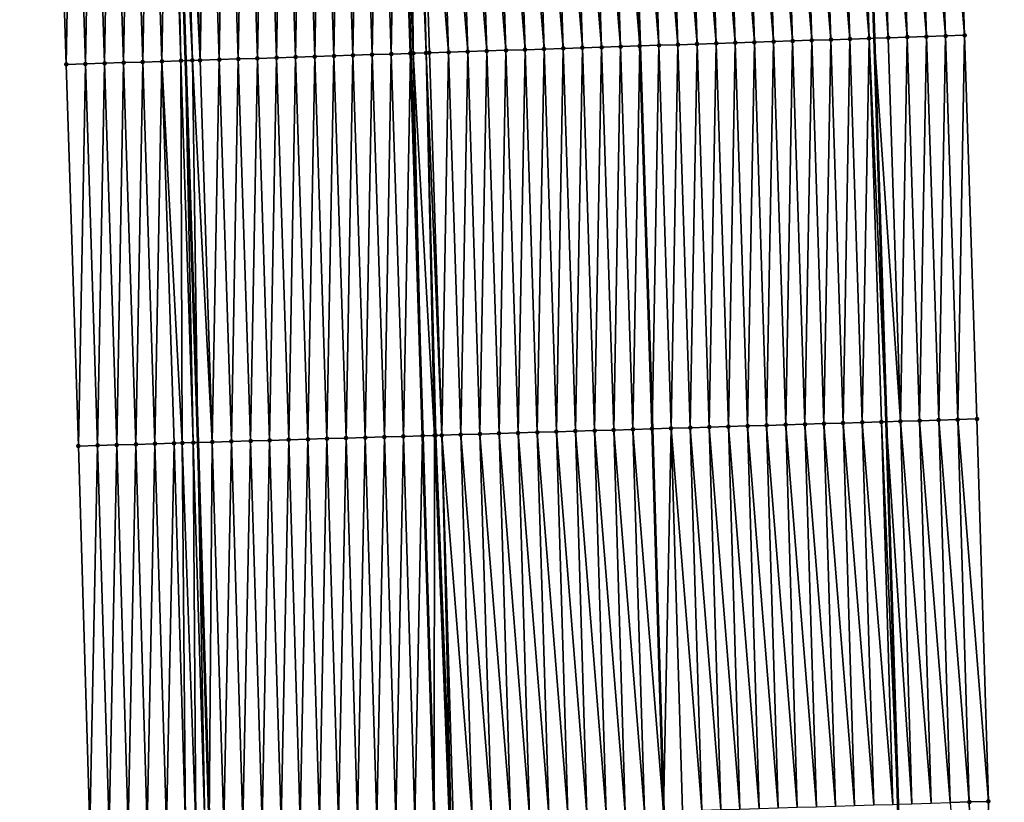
# Model space of a CAD drawing. Header units: feet. Extents: x 2010743 to 2022806, y 818705 to 837694.
# Tile 438 of 531: x 2011411 to 2011463, y 834074 to 834115. Entities that reach past the tile are written whole.
import ezdxf

# ---------------------------------------------------------------- set-up
doc = ezdxf.new("R2010")
doc.units = ezdxf.units.FT
doc.header["$MEASUREMENT"] = 0
for name, color, linetype, lineweight in [('EP_Travel Lane', 172, 'Continuous', 53), ('Road Shots', 141, 'Continuous', 100), ('STRIPING', 60, 'Continuous', 53)]:
    doc.layers.add(name, color=color, linetype=linetype, lineweight=lineweight)
doc.layers.add('I-77-MM17-21_NB-Surface-Border', color=7, linetype='Continuous')
doc.layers.add('I-77-MM17-21_NB-Surface-TIN', color=7, linetype='Continuous')

msp = doc.modelspace()

# ---------------------------------------------------------------- linework, layer by layer
at = {"layer": 'EP_Travel Lane'}
for points in [[(2011452.51, 834213.625, 297.7), (2011453.191, 834193.64, 297.354), (2011453.873, 834173.655, 296.973), (2011454.549, 834153.631, 296.638), (2011455.197, 834133.644, 296.315), (2011455.844, 834113.657, 295.989), (2011456.486, 834093.617, 295.711), (2011457.089, 834073.628, 295.412), (2011457.692, 834053.64, 295.101), (2011458.287, 834033.589, 294.824), (2011458.833, 834013.598, 294.578), (2011459.379, 833993.608, 294.314), (2011459.92, 833973.568, 294.074)], [(2011416.511, 834212.392, 298.009), (2011417.193, 834192.407, 297.632), (2011417.874, 834172.422, 297.282), (2011418.549, 834152.459, 296.948), (2011419.196, 834132.472, 296.615), (2011419.844, 834112.486, 296.295), (2011420.482, 834092.53, 295.978), (2011421.083, 834072.542, 295.673), (2011421.684, 834052.553, 295.39), (2011422.274, 834032.6, 295.115), (2011422.82, 834012.609, 294.848), (2011423.366, 833992.618, 294.593), (2011423.903, 833972.656, 294.351)]]:
    msp.add_polyline3d(points, dxfattribs=at)
at = {"layer": 'I-77-MM17-21_NB-Surface-Border', "color": 3, "linetype": 'Continuous', "lineweight": -3}
for points in [[(2011454.25, 834213.686, 297.63), (2011454.932, 834193.7, 297.282), (2011456.613, 834173.75, 296.881), (2011458.289, 834153.754, 296.504), (2011459.936, 834133.8, 296.121), (2011460.583, 834113.813, 295.795), (2011461.224, 834093.762, 295.51), (2011461.826, 834073.773, 295.215), (2011461.427, 834053.754, 294.951), (2011462.02, 834033.693, 294.679), (2011462.568, 834013.703, 294.425), (2011462.115, 833993.684, 294.202), (2011462.656, 833973.638, 293.964)], [(2011418.028, 833972.51, 294.168), (2011417.764, 833992.467, 294.419), (2011416.551, 834012.44, 294.65), (2011415.577, 834032.419, 294.902), (2011415.448, 834052.368, 295.196), (2011414.847, 834072.357, 295.479), (2011414.246, 834092.346, 295.782), (2011413.608, 834112.286, 296.104), (2011412.961, 834132.274, 296.416), (2011412.005, 834152.251, 296.737), (2011411.482, 834172.208, 297.075), (2011411.27, 834192.209, 297.447), (2011411.172, 834212.213, 297.847)]]:
    msp.add_polyline3d(points, dxfattribs=at)
at = {"layer": 'I-77-MM17-21_NB-Surface-TIN', "color": 128, "linetype": 'Continuous', "lineweight": -3}
for points in [[(2011453.587, 834113.582, 296.069), (2011452.94, 834133.569, 296.391), (2011451.94, 834133.537, 296.408)], [(2011454.587, 834113.615, 296.04), (2011453.939, 834133.602, 296.366), (2011452.94, 834133.569, 296.391)], [(2011453.587, 834113.582, 296.069), (2011454.587, 834113.615, 296.04), (2011452.94, 834133.569, 296.391)], [(2011455.586, 834113.648, 296.006), (2011454.938, 834133.635, 296.329), (2011453.939, 834133.602, 296.366)], [(2011454.587, 834113.615, 296.04), (2011455.586, 834113.648, 296.006), (2011453.939, 834133.602, 296.366)], [(2011454.938, 834133.635, 296.329), (2011455.844, 834113.657, 295.989), (2011455.197, 834133.644, 296.315)], [(2011455.586, 834113.648, 296.006), (2011455.844, 834113.657, 295.989), (2011454.938, 834133.635, 296.329)], [(2011456.586, 834113.682, 295.942), (2011455.938, 834133.668, 296.275), (2011455.197, 834133.644, 296.315)], [(2011456.586, 834113.682, 295.942), (2011455.197, 834133.644, 296.315), (2011455.844, 834113.657, 295.989)], [(2011457.585, 834113.715, 295.903), (2011456.937, 834133.701, 296.247), (2011455.938, 834133.668, 296.275)], [(2011456.586, 834113.682, 295.942), (2011457.585, 834113.715, 295.903), (2011455.938, 834133.668, 296.275)], [(2011458.584, 834113.747, 295.867), (2011457.937, 834133.734, 296.205), (2011456.937, 834133.701, 296.247)], [(2011457.585, 834113.715, 295.903), (2011458.584, 834113.747, 295.867), (2011456.937, 834133.701, 296.247)], [(2011459.584, 834113.78, 295.834), (2011458.936, 834133.767, 296.162), (2011457.937, 834133.734, 296.205)], [(2011458.584, 834113.747, 295.867), (2011459.584, 834113.78, 295.834), (2011457.937, 834133.734, 296.205)], [(2011460.583, 834113.813, 295.795), (2011459.936, 834133.8, 296.121), (2011458.936, 834133.767, 296.162)], [(2011459.584, 834113.78, 295.834), (2011460.583, 834113.813, 295.795), (2011458.936, 834133.767, 296.162)], [(2011437.596, 834113.06, 296.362), (2011436.948, 834133.047, 296.664), (2011435.949, 834133.014, 296.68)], [(2011438.595, 834113.092, 296.343), (2011437.948, 834133.08, 296.645), (2011436.948, 834133.047, 296.664)], [(2011437.596, 834113.06, 296.362), (2011438.595, 834113.092, 296.343), (2011436.948, 834133.047, 296.664)], [(2011439.595, 834113.125, 296.324), (2011438.947, 834133.112, 296.626), (2011437.948, 834133.08, 296.645)], [(2011438.595, 834113.092, 296.343), (2011439.595, 834113.125, 296.324), (2011437.948, 834133.08, 296.645)], [(2011440.594, 834113.158, 296.307), (2011439.946, 834133.145, 296.608), (2011438.947, 834133.112, 296.626)], [(2011439.595, 834113.125, 296.324), (2011440.594, 834113.158, 296.307), (2011438.947, 834133.112, 296.626)], [(2011441.594, 834113.19, 296.292), (2011440.946, 834133.178, 296.593), (2011439.946, 834133.145, 296.608)], [(2011440.594, 834113.158, 296.307), (2011441.594, 834113.19, 296.292), (2011439.946, 834133.145, 296.608)], [(2011442.593, 834113.223, 296.278), (2011441.945, 834133.21, 296.58), (2011440.946, 834133.178, 296.593)], [(2011441.594, 834113.19, 296.292), (2011442.593, 834113.223, 296.278), (2011440.946, 834133.178, 296.593)], [(2011443.592, 834113.256, 296.253), (2011442.945, 834133.243, 296.554), (2011441.945, 834133.21, 296.58)], [(2011442.593, 834113.223, 296.278), (2011443.592, 834113.256, 296.253), (2011441.945, 834133.21, 296.58)], [(2011442.945, 834133.243, 296.554), (2011443.596, 834113.256, 296.253), (2011442.95, 834133.243, 296.554)], [(2011443.592, 834113.256, 296.253), (2011443.596, 834113.256, 296.253), (2011442.945, 834133.243, 296.554)], [(2011444.592, 834113.288, 296.239), (2011443.944, 834133.275, 296.542), (2011442.95, 834133.243, 296.554)], [(2011444.592, 834113.288, 296.239), (2011442.95, 834133.243, 296.554), (2011443.596, 834113.256, 296.253)], [(2011445.591, 834113.321, 296.206), (2011444.944, 834133.308, 296.518), (2011443.944, 834133.275, 296.542)], [(2011444.592, 834113.288, 296.239), (2011445.591, 834113.321, 296.206), (2011443.944, 834133.275, 296.542)], [(2011446.591, 834113.354, 296.182), (2011445.943, 834133.341, 296.503), (2011444.944, 834133.308, 296.518)], [(2011445.591, 834113.321, 296.206), (2011446.591, 834113.354, 296.182), (2011444.944, 834133.308, 296.518)], [(2011447.59, 834113.387, 296.163), (2011446.943, 834133.374, 296.484), (2011445.943, 834133.341, 296.503)], [(2011446.591, 834113.354, 296.182), (2011447.59, 834113.387, 296.163), (2011445.943, 834133.341, 296.503)], [(2011448.59, 834113.419, 296.145), (2011447.942, 834133.406, 296.465), (2011446.943, 834133.374, 296.484)], [(2011447.59, 834113.387, 296.163), (2011448.59, 834113.419, 296.145), (2011446.943, 834133.374, 296.484)], [(2011449.589, 834113.452, 296.132), (2011448.942, 834133.439, 296.449), (2011447.942, 834133.406, 296.465)], [(2011448.59, 834113.419, 296.145), (2011449.589, 834113.452, 296.132), (2011447.942, 834133.406, 296.465)], [(2011450.589, 834113.484, 296.118), (2011449.941, 834133.471, 296.438), (2011448.942, 834133.439, 296.449)], [(2011449.589, 834113.452, 296.132), (2011450.589, 834113.484, 296.118), (2011448.942, 834133.439, 296.449)], [(2011451.588, 834113.517, 296.103), (2011450.941, 834133.504, 296.426), (2011449.941, 834133.471, 296.438)], [(2011450.589, 834113.484, 296.118), (2011451.588, 834113.517, 296.103), (2011449.941, 834133.471, 296.438)], [(2011452.588, 834113.55, 296.086), (2011451.94, 834133.537, 296.408), (2011450.941, 834133.504, 296.426)], [(2011451.588, 834113.517, 296.103), (2011452.588, 834113.55, 296.086), (2011450.941, 834133.504, 296.426)], [(2011452.588, 834113.55, 296.086), (2011453.587, 834113.582, 296.069), (2011451.94, 834133.537, 296.408)], [(2011420.605, 834112.51, 296.313), (2011420.956, 834132.529, 296.648), (2011419.957, 834132.497, 296.633)], [(2011420.605, 834112.51, 296.313), (2011421.604, 834112.542, 296.338), (2011420.956, 834132.529, 296.648)], [(2011421.604, 834112.542, 296.338), (2011421.956, 834132.561, 296.661), (2011420.956, 834132.529, 296.648)], [(2011421.604, 834112.542, 296.338), (2011422.604, 834112.574, 296.35), (2011421.956, 834132.561, 296.661)], [(2011422.604, 834112.574, 296.35), (2011422.955, 834132.593, 296.667), (2011421.956, 834132.561, 296.661)], [(2011422.604, 834112.574, 296.35), (2011423.603, 834112.606, 296.36), (2011422.955, 834132.593, 296.667)], [(2011423.603, 834112.606, 296.36), (2011423.955, 834132.626, 296.676), (2011422.955, 834132.593, 296.667)], [(2011423.603, 834112.606, 296.36), (2011424.603, 834112.639, 296.369), (2011423.955, 834132.626, 296.676)], [(2011424.603, 834112.639, 296.369), (2011424.954, 834132.658, 296.685), (2011423.955, 834132.626, 296.676)], [(2011424.603, 834112.639, 296.369), (2011425.602, 834112.671, 296.38), (2011424.954, 834132.658, 296.685)], [(2011425.602, 834112.671, 296.38), (2011425.954, 834132.69, 296.692), (2011424.954, 834132.658, 296.685)], [(2011425.602, 834112.671, 296.38), (2011426.601, 834112.703, 296.389), (2011425.954, 834132.69, 296.692)], [(2011426.601, 834112.703, 296.389), (2011426.953, 834132.722, 296.702), (2011425.954, 834132.69, 296.692)], [(2011426.601, 834112.703, 296.389), (2011427.601, 834112.735, 296.397), (2011426.953, 834132.722, 296.702)], [(2011427.601, 834112.735, 296.397), (2011427.953, 834132.755, 296.712), (2011426.953, 834132.722, 296.702)], [(2011427.601, 834112.735, 296.397), (2011428.6, 834112.767, 296.407), (2011427.953, 834132.755, 296.712)], [(2011428.6, 834112.767, 296.407), (2011428.952, 834132.787, 296.726), (2011427.953, 834132.755, 296.712)], [(2011428.6, 834112.767, 296.407), (2011429.6, 834112.8, 296.418), (2011428.952, 834132.787, 296.726)], [(2011429.6, 834112.8, 296.418), (2011429.952, 834132.819, 296.743), (2011428.952, 834132.787, 296.726)], [(2011429.6, 834112.8, 296.418), (2011430.599, 834112.832, 296.435), (2011429.952, 834132.819, 296.743)], [(2011430.599, 834112.832, 296.435), (2011430.951, 834132.851, 296.754), (2011429.952, 834132.819, 296.743)], [(2011430.599, 834112.832, 296.435), (2011431.599, 834112.864, 296.45), (2011430.951, 834132.851, 296.754)], [(2011431.747, 834112.869, 296.451), (2011431.616, 834132.873, 296.757), (2011430.951, 834132.851, 296.754)], [(2011431.747, 834112.869, 296.451), (2011430.951, 834132.851, 296.754), (2011431.599, 834112.864, 296.45)], [(2011432.421, 834112.891, 296.448), (2011431.679, 834132.875, 296.757), (2011431.616, 834132.873, 296.757)], [(2011431.747, 834112.869, 296.451), (2011432.421, 834112.891, 296.448), (2011431.616, 834132.873, 296.757)], [(2011432.421, 834112.891, 296.448), (2011431.951, 834132.884, 296.754), (2011431.679, 834132.875, 296.757)], [(2011433.598, 834112.929, 296.431), (2011432.95, 834132.916, 296.737), (2011431.951, 834132.884, 296.754)], [(2011432.421, 834112.891, 296.448), (2011432.598, 834112.896, 296.447), (2011431.951, 834132.884, 296.754)], [(2011432.598, 834112.896, 296.447), (2011433.598, 834112.929, 296.431), (2011431.951, 834132.884, 296.754)], [(2011434.597, 834112.962, 296.412), (2011433.95, 834132.949, 296.716), (2011432.95, 834132.916, 296.737)], [(2011433.598, 834112.929, 296.431), (2011434.597, 834112.962, 296.412), (2011432.95, 834132.916, 296.737)], [(2011435.597, 834112.994, 296.396), (2011434.949, 834132.982, 296.697), (2011433.95, 834132.949, 296.716)], [(2011434.597, 834112.962, 296.412), (2011435.597, 834112.994, 296.396), (2011433.95, 834132.949, 296.716)], [(2011436.596, 834113.027, 296.379), (2011435.949, 834133.014, 296.68), (2011434.949, 834132.982, 296.697)], [(2011435.597, 834112.994, 296.396), (2011436.596, 834113.027, 296.379), (2011434.949, 834132.982, 296.697)], [(2011436.596, 834113.027, 296.379), (2011437.596, 834113.06, 296.362), (2011435.949, 834133.014, 296.68)], [(2011413.608, 834112.286, 296.104), (2011413.96, 834132.305, 296.451), (2011412.961, 834132.274, 296.416)], [(2011414.608, 834112.318, 296.138), (2011413.96, 834132.305, 296.451), (2011413.608, 834112.286, 296.104)], [(2011414.608, 834112.318, 296.138), (2011414.96, 834132.337, 296.484), (2011413.96, 834132.305, 296.451)], [(2011414.608, 834112.318, 296.138), (2011415.607, 834112.35, 296.169), (2011414.96, 834132.337, 296.484)], [(2011415.607, 834112.35, 296.169), (2011415.959, 834132.369, 296.521), (2011414.96, 834132.337, 296.484)], [(2011415.607, 834112.35, 296.169), (2011416.607, 834112.382, 296.205), (2011415.959, 834132.369, 296.521)], [(2011416.607, 834112.382, 296.205), (2011416.959, 834132.401, 296.541), (2011415.959, 834132.369, 296.521)], [(2011416.607, 834112.382, 296.205), (2011417.606, 834112.414, 296.228), (2011416.959, 834132.401, 296.541)], [(2011417.606, 834112.414, 296.228), (2011417.958, 834132.433, 296.575), (2011416.959, 834132.401, 296.541)], [(2011417.606, 834112.414, 296.228), (2011418.606, 834112.446, 296.257), (2011417.958, 834132.433, 296.575)], [(2011418.606, 834112.446, 296.257), (2011418.958, 834132.465, 296.61), (2011417.958, 834132.433, 296.575)], [(2011418.606, 834112.446, 296.257), (2011419.605, 834112.478, 296.292), (2011418.958, 834132.465, 296.61)], [(2011419.605, 834112.478, 296.292), (2011419.196, 834132.472, 296.615), (2011418.958, 834132.465, 296.61)], [(2011420.206, 834112.497, 296.301), (2011419.59, 834132.485, 296.624), (2011419.196, 834132.472, 296.615)], [(2011420.206, 834112.497, 296.301), (2011419.196, 834132.472, 296.615), (2011419.844, 834112.486, 296.295)], [(2011419.605, 834112.478, 296.292), (2011419.844, 834112.486, 296.295), (2011419.196, 834132.472, 296.615)], [(2011420.605, 834112.51, 296.313), (2011419.957, 834132.497, 296.633), (2011419.59, 834132.485, 296.624)], [(2011420.206, 834112.497, 296.301), (2011420.605, 834112.51, 296.313), (2011419.59, 834132.485, 296.624)], [(2011450.23, 834093.427, 295.842), (2011450.589, 834113.484, 296.118), (2011449.589, 834113.452, 296.132)], [(2011450.23, 834093.427, 295.842), (2011451.229, 834093.457, 295.827), (2011450.589, 834113.484, 296.118)], [(2011451.229, 834093.457, 295.827), (2011451.588, 834113.517, 296.103), (2011450.589, 834113.484, 296.118)], [(2011451.229, 834093.457, 295.827), (2011452.229, 834093.487, 295.812), (2011451.588, 834113.517, 296.103)], [(2011452.229, 834093.487, 295.812), (2011452.588, 834113.55, 296.086), (2011451.588, 834113.517, 296.103)], [(2011452.229, 834093.487, 295.812), (2011453.228, 834093.517, 295.795), (2011452.588, 834113.55, 296.086)], [(2011453.228, 834093.517, 295.795), (2011453.587, 834113.582, 296.069), (2011452.588, 834113.55, 296.086)], [(2011453.228, 834093.517, 295.795), (2011454.228, 834093.548, 295.774), (2011453.587, 834113.582, 296.069)], [(2011454.228, 834093.548, 295.774), (2011454.587, 834113.615, 296.04), (2011453.587, 834113.582, 296.069)], [(2011454.228, 834093.548, 295.774), (2011455.227, 834093.578, 295.757), (2011454.587, 834113.615, 296.04)], [(2011455.227, 834093.578, 295.757), (2011455.586, 834113.648, 296.006), (2011454.587, 834113.615, 296.04)], [(2011455.227, 834093.578, 295.757), (2011456.227, 834093.609, 295.729), (2011455.586, 834113.648, 296.006)], [(2011455.586, 834113.648, 296.006), (2011456.486, 834093.617, 295.711), (2011455.844, 834113.657, 295.989)], [(2011456.227, 834093.609, 295.729), (2011456.486, 834093.617, 295.711), (2011455.586, 834113.648, 296.006)], [(2011457.226, 834093.64, 295.661), (2011456.586, 834113.682, 295.942), (2011455.844, 834113.657, 295.989)], [(2011457.226, 834093.64, 295.661), (2011455.844, 834113.657, 295.989), (2011456.486, 834093.617, 295.711)], [(2011457.226, 834093.64, 295.661), (2011457.585, 834113.715, 295.903), (2011456.586, 834113.682, 295.942)], [(2011457.226, 834093.64, 295.661), (2011458.226, 834093.67, 295.625), (2011457.585, 834113.715, 295.903)], [(2011458.226, 834093.67, 295.625), (2011458.584, 834113.747, 295.867), (2011457.585, 834113.715, 295.903)], [(2011458.226, 834093.67, 295.625), (2011459.225, 834093.701, 295.587), (2011458.584, 834113.747, 295.867)], [(2011459.225, 834093.701, 295.587), (2011459.584, 834113.78, 295.834), (2011458.584, 834113.747, 295.867)], [(2011459.225, 834093.701, 295.587), (2011460.225, 834093.731, 295.551), (2011459.584, 834113.78, 295.834)], [(2011460.225, 834093.731, 295.551), (2011460.583, 834113.813, 295.795), (2011459.584, 834113.78, 295.834)], [(2011460.225, 834093.731, 295.551), (2011461.224, 834093.762, 295.51), (2011460.583, 834113.813, 295.795)], [(2011434.237, 834092.942, 296.119), (2011434.597, 834112.962, 296.412), (2011433.598, 834112.929, 296.431)], [(2011434.237, 834092.942, 296.119), (2011435.236, 834092.972, 296.098), (2011434.597, 834112.962, 296.412)], [(2011435.236, 834092.972, 296.098), (2011435.597, 834112.994, 296.396), (2011434.597, 834112.962, 296.412)], [(2011435.236, 834092.972, 296.098), (2011436.236, 834093.002, 296.082), (2011435.597, 834112.994, 296.396)], [(2011436.236, 834093.002, 296.082), (2011436.596, 834113.027, 296.379), (2011435.597, 834112.994, 296.396)], [(2011436.236, 834093.002, 296.082), (2011437.236, 834093.033, 296.068), (2011436.596, 834113.027, 296.379)], [(2011437.236, 834093.033, 296.068), (2011437.596, 834113.06, 296.362), (2011436.596, 834113.027, 296.379)], [(2011437.236, 834093.033, 296.068), (2011438.235, 834093.063, 296.05), (2011437.596, 834113.06, 296.362)], [(2011438.235, 834093.063, 296.05), (2011438.595, 834113.092, 296.343), (2011437.596, 834113.06, 296.362)], [(2011438.235, 834093.063, 296.05), (2011439.235, 834093.093, 296.034), (2011438.595, 834113.092, 296.343)], [(2011439.235, 834093.093, 296.034), (2011439.595, 834113.125, 296.324), (2011438.595, 834113.092, 296.343)], [(2011439.235, 834093.093, 296.034), (2011440.234, 834093.124, 296.015), (2011439.595, 834113.125, 296.324)], [(2011440.234, 834093.124, 296.015), (2011440.594, 834113.158, 296.307), (2011439.595, 834113.125, 296.324)], [(2011440.234, 834093.124, 296.015), (2011441.234, 834093.154, 295.998), (2011440.594, 834113.158, 296.307)], [(2011441.234, 834093.154, 295.998), (2011441.594, 834113.19, 296.292), (2011440.594, 834113.158, 296.307)], [(2011441.234, 834093.154, 295.998), (2011442.233, 834093.184, 295.984), (2011441.594, 834113.19, 296.292)], [(2011442.233, 834093.184, 295.984), (2011442.593, 834113.223, 296.278), (2011441.594, 834113.19, 296.292)], [(2011442.233, 834093.184, 295.984), (2011443.233, 834093.214, 295.971), (2011442.593, 834113.223, 296.278)], [(2011443.233, 834093.214, 295.971), (2011443.592, 834113.256, 296.253), (2011442.593, 834113.223, 296.278)], [(2011443.233, 834093.214, 295.971), (2011444.232, 834093.245, 295.947), (2011443.592, 834113.256, 296.253)], [(2011444.232, 834093.245, 295.947), (2011443.596, 834113.256, 296.253), (2011443.592, 834113.256, 296.253)], [(2011444.592, 834113.288, 296.239), (2011443.596, 834113.256, 296.253), (2011444.236, 834093.245, 295.947)], [(2011444.232, 834093.245, 295.947), (2011444.236, 834093.245, 295.947), (2011443.596, 834113.256, 296.253)], [(2011445.232, 834093.275, 295.945), (2011444.592, 834113.288, 296.239), (2011444.236, 834093.245, 295.947)], [(2011445.232, 834093.275, 295.945), (2011445.591, 834113.321, 296.206), (2011444.592, 834113.288, 296.239)], [(2011445.232, 834093.275, 295.945), (2011446.231, 834093.305, 295.91), (2011445.591, 834113.321, 296.206)], [(2011446.231, 834093.305, 295.91), (2011446.591, 834113.354, 296.182), (2011445.591, 834113.321, 296.206)], [(2011446.231, 834093.305, 295.91), (2011447.231, 834093.336, 295.883), (2011446.591, 834113.354, 296.182)], [(2011447.231, 834093.336, 295.883), (2011447.59, 834113.387, 296.163), (2011446.591, 834113.354, 296.182)], [(2011447.231, 834093.336, 295.883), (2011448.231, 834093.366, 295.866), (2011447.59, 834113.387, 296.163)], [(2011448.231, 834093.366, 295.866), (2011448.59, 834113.419, 296.145), (2011447.59, 834113.387, 296.163)], [(2011448.231, 834093.366, 295.866), (2011449.23, 834093.396, 295.851), (2011448.59, 834113.419, 296.145)], [(2011449.23, 834093.396, 295.851), (2011449.589, 834113.452, 296.132), (2011448.59, 834113.419, 296.145)], [(2011449.23, 834093.396, 295.851), (2011450.23, 834093.427, 295.842), (2011449.589, 834113.452, 296.132)], [(2011418.244, 834092.464, 295.908), (2011418.606, 834112.446, 296.257), (2011417.606, 834112.414, 296.228)], [(2011418.244, 834092.464, 295.908), (2011419.244, 834092.493, 295.941), (2011418.606, 834112.446, 296.257)], [(2011419.668, 834092.506, 295.967), (2011419.605, 834112.478, 296.292), (2011418.606, 834112.446, 296.257)], [(2011419.244, 834092.493, 295.941), (2011419.668, 834092.506, 295.967), (2011418.606, 834112.446, 296.257)], [(2011420.243, 834092.523, 295.974), (2011419.844, 834112.486, 296.295), (2011419.605, 834112.478, 296.292)], [(2011419.668, 834092.506, 295.967), (2011420.243, 834092.523, 295.974), (2011419.605, 834112.478, 296.292)], [(2011420.206, 834112.497, 296.301), (2011419.844, 834112.486, 296.295), (2011420.482, 834092.53, 295.978)], [(2011420.243, 834092.523, 295.974), (2011420.482, 834092.53, 295.978), (2011419.844, 834112.486, 296.295)], [(2011421.243, 834092.553, 295.992), (2011420.605, 834112.51, 296.313), (2011420.206, 834112.497, 296.301)], [(2011421.243, 834092.553, 295.992), (2011420.206, 834112.497, 296.301), (2011420.482, 834092.53, 295.978)], [(2011421.243, 834092.553, 295.992), (2011421.604, 834112.542, 296.338), (2011420.605, 834112.51, 296.313)], [(2011421.243, 834092.553, 295.992), (2011422.242, 834092.583, 296.012), (2011421.604, 834112.542, 296.338)], [(2011422.242, 834092.583, 296.012), (2011422.604, 834112.574, 296.35), (2011421.604, 834112.542, 296.338)], [(2011422.242, 834092.583, 296.012), (2011423.242, 834092.612, 296.029), (2011422.604, 834112.574, 296.35)], [(2011423.242, 834092.612, 296.029), (2011423.603, 834112.606, 296.36), (2011422.604, 834112.574, 296.35)], [(2011423.242, 834092.612, 296.029), (2011424.241, 834092.642, 296.038), (2011423.603, 834112.606, 296.36)], [(2011424.241, 834092.642, 296.038), (2011424.603, 834112.639, 296.369), (2011423.603, 834112.606, 296.36)], [(2011424.241, 834092.642, 296.038), (2011425.241, 834092.672, 296.047), (2011424.603, 834112.639, 296.369)], [(2011425.241, 834092.672, 296.047), (2011425.602, 834112.671, 296.38), (2011424.603, 834112.639, 296.369)], [(2011425.241, 834092.672, 296.047), (2011426.241, 834092.702, 296.058), (2011425.602, 834112.671, 296.38)], [(2011426.241, 834092.702, 296.058), (2011426.601, 834112.703, 296.389), (2011425.602, 834112.671, 296.38)], [(2011426.241, 834092.702, 296.058), (2011427.24, 834092.732, 296.068), (2011426.601, 834112.703, 296.389)], [(2011427.24, 834092.732, 296.068), (2011427.601, 834112.735, 296.397), (2011426.601, 834112.703, 296.389)], [(2011427.24, 834092.732, 296.068), (2011428.24, 834092.762, 296.078), (2011427.601, 834112.735, 296.397)], [(2011428.24, 834092.762, 296.078), (2011428.6, 834112.767, 296.407), (2011427.601, 834112.735, 296.397)], [(2011428.24, 834092.762, 296.078), (2011429.239, 834092.792, 296.091), (2011428.6, 834112.767, 296.407)], [(2011429.239, 834092.792, 296.091), (2011429.6, 834112.8, 296.418), (2011428.6, 834112.767, 296.407)], [(2011429.239, 834092.792, 296.091), (2011430.239, 834092.822, 296.105), (2011429.6, 834112.8, 296.418)], [(2011430.239, 834092.822, 296.105), (2011430.599, 834112.832, 296.435), (2011429.6, 834112.8, 296.418)], [(2011430.239, 834092.822, 296.105), (2011431.238, 834092.851, 296.122), (2011430.599, 834112.832, 296.435)], [(2011431.238, 834092.851, 296.122), (2011431.599, 834112.864, 296.45), (2011430.599, 834112.832, 296.435)], [(2011431.238, 834092.851, 296.122), (2011432.238, 834092.881, 296.135), (2011431.599, 834112.864, 296.45)], [(2011431.747, 834112.869, 296.451), (2011431.599, 834112.864, 296.45), (2011432.238, 834092.881, 296.135)], [(2011432.87, 834092.9, 296.137), (2011432.421, 834112.891, 296.448), (2011431.747, 834112.869, 296.451)], [(2011432.87, 834092.9, 296.137), (2011431.747, 834112.869, 296.451), (2011432.238, 834092.881, 296.135)], [(2011433.237, 834092.911, 296.134), (2011432.598, 834112.896, 296.447), (2011432.421, 834112.891, 296.448)], [(2011432.87, 834092.9, 296.137), (2011432.93, 834092.902, 296.137), (2011432.421, 834112.891, 296.448)], [(2011432.93, 834092.902, 296.137), (2011433.237, 834092.911, 296.134), (2011432.421, 834112.891, 296.448)], [(2011433.237, 834092.911, 296.134), (2011433.598, 834112.929, 296.431), (2011432.598, 834112.896, 296.447)], [(2011433.237, 834092.911, 296.134), (2011434.237, 834092.942, 296.119), (2011433.598, 834112.929, 296.431)], [(2011414.246, 834092.346, 295.782), (2011414.608, 834112.318, 296.138), (2011413.608, 834112.286, 296.104)], [(2011415.245, 834092.375, 295.818), (2011414.608, 834112.318, 296.138), (2011414.246, 834092.346, 295.782)], [(2011415.245, 834092.375, 295.818), (2011415.607, 834112.35, 296.169), (2011414.608, 834112.318, 296.138)], [(2011415.245, 834092.375, 295.818), (2011416.245, 834092.405, 295.851), (2011415.607, 834112.35, 296.169)], [(2011416.245, 834092.405, 295.851), (2011416.607, 834112.382, 296.205), (2011415.607, 834112.35, 296.169)], [(2011416.245, 834092.405, 295.851), (2011417.245, 834092.434, 295.888), (2011416.607, 834112.382, 296.205)], [(2011417.245, 834092.434, 295.888), (2011417.606, 834112.414, 296.228), (2011416.607, 834112.382, 296.205)], [(2011417.245, 834092.434, 295.888), (2011418.244, 834092.464, 295.908), (2011417.606, 834112.414, 296.228)], [(2011449.831, 834073.408, 295.555), (2011449.23, 834093.396, 295.851), (2011448.231, 834093.366, 295.866)], [(2011450.831, 834073.438, 295.541), (2011450.23, 834093.427, 295.842), (2011449.23, 834093.396, 295.851)], [(2011449.831, 834073.408, 295.555), (2011450.831, 834073.438, 295.541), (2011449.23, 834093.396, 295.851)], [(2011451.83, 834073.468, 295.528), (2011451.229, 834093.457, 295.827), (2011450.23, 834093.427, 295.842)], [(2011450.831, 834073.438, 295.541), (2011451.83, 834073.468, 295.528), (2011450.23, 834093.427, 295.842)], [(2011452.83, 834073.498, 295.512), (2011452.229, 834093.487, 295.812), (2011451.229, 834093.457, 295.827)], [(2011451.83, 834073.468, 295.528), (2011452.83, 834073.498, 295.512), (2011451.229, 834093.457, 295.827)], [(2011453.829, 834073.529, 295.498), (2011453.228, 834093.517, 295.795), (2011452.229, 834093.487, 295.812)], [(2011452.83, 834073.498, 295.512), (2011453.829, 834073.529, 295.498), (2011452.229, 834093.487, 295.812)], [(2011454.829, 834073.559, 295.485), (2011454.228, 834093.548, 295.774), (2011453.228, 834093.517, 295.795)], [(2011453.829, 834073.529, 295.498), (2011454.829, 834073.559, 295.485), (2011453.228, 834093.517, 295.795)], [(2011455.828, 834073.589, 295.461), (2011455.227, 834093.578, 295.757), (2011454.228, 834093.548, 295.774)], [(2011454.829, 834073.559, 295.485), (2011455.828, 834073.589, 295.461), (2011454.228, 834093.548, 295.774)], [(2011456.828, 834073.62, 295.427), (2011456.227, 834093.609, 295.729), (2011455.227, 834093.578, 295.757)], [(2011455.828, 834073.589, 295.461), (2011456.828, 834073.62, 295.427), (2011455.227, 834093.578, 295.757)], [(2011456.227, 834093.609, 295.729), (2011457.089, 834073.628, 295.412), (2011456.486, 834093.617, 295.711)], [(2011456.828, 834073.62, 295.427), (2011457.089, 834073.628, 295.412), (2011456.227, 834093.609, 295.729)], [(2011457.827, 834073.651, 295.369), (2011457.226, 834093.64, 295.661), (2011456.486, 834093.617, 295.711)], [(2011457.827, 834073.651, 295.369), (2011456.486, 834093.617, 295.711), (2011457.089, 834073.628, 295.412)], [(2011458.827, 834073.681, 295.341), (2011458.226, 834093.67, 295.625), (2011457.226, 834093.64, 295.661)], [(2011457.827, 834073.651, 295.369), (2011458.827, 834073.681, 295.341), (2011457.226, 834093.64, 295.661)], [(2011459.826, 834073.712, 295.298), (2011459.225, 834093.701, 295.587), (2011458.226, 834093.67, 295.625)], [(2011458.827, 834073.681, 295.341), (2011459.826, 834073.712, 295.298), (2011458.226, 834093.67, 295.625)], [(2011460.826, 834073.743, 295.254), (2011460.225, 834093.731, 295.551), (2011459.225, 834093.701, 295.587)], [(2011459.826, 834073.712, 295.298), (2011460.826, 834073.743, 295.254), (2011459.225, 834093.701, 295.587)], [(2011461.826, 834073.773, 295.215), (2011461.224, 834093.762, 295.51), (2011460.225, 834093.731, 295.551)], [(2011460.826, 834073.743, 295.254), (2011461.826, 834073.773, 295.215), (2011460.225, 834093.731, 295.551)], [(2011431.839, 834072.863, 295.818), (2011432.238, 834092.881, 296.135), (2011431.238, 834092.851, 296.122)], [(2011431.839, 834072.863, 295.818), (2011432.839, 834072.893, 295.83), (2011432.238, 834092.881, 296.135)], [(2011432.87, 834092.9, 296.137), (2011432.238, 834092.881, 296.135), (2011432.839, 834072.893, 295.83)], [(2011433.628, 834072.916, 295.833), (2011432.87, 834092.9, 296.137), (2011432.839, 834072.893, 295.83)], [(2011433.628, 834072.916, 295.833), (2011432.93, 834092.902, 296.137), (2011432.87, 834092.9, 296.137)], [(2011433.709, 834072.919, 295.833), (2011433.237, 834092.911, 296.134), (2011432.93, 834092.902, 296.137)], [(2011433.628, 834072.916, 295.833), (2011433.709, 834072.919, 295.833), (2011432.93, 834092.902, 296.137)], [(2011434.838, 834072.953, 295.814), (2011434.237, 834092.942, 296.119), (2011433.237, 834092.911, 296.134)], [(2011433.709, 834072.919, 295.833), (2011433.838, 834072.923, 295.832), (2011433.237, 834092.911, 296.134)], [(2011433.838, 834072.923, 295.832), (2011434.838, 834072.953, 295.814), (2011433.237, 834092.911, 296.134)], [(2011435.838, 834072.983, 295.792), (2011435.236, 834092.972, 296.098), (2011434.237, 834092.942, 296.119)], [(2011434.838, 834072.953, 295.814), (2011435.838, 834072.983, 295.792), (2011434.237, 834092.942, 296.119)], [(2011436.837, 834073.014, 295.774), (2011436.236, 834093.002, 296.082), (2011435.236, 834092.972, 296.098)], [(2011435.838, 834072.983, 295.792), (2011436.837, 834073.014, 295.774), (2011435.236, 834092.972, 296.098)], [(2011437.837, 834073.044, 295.76), (2011437.236, 834093.033, 296.068), (2011436.236, 834093.002, 296.082)], [(2011436.837, 834073.014, 295.774), (2011437.837, 834073.044, 295.76), (2011436.236, 834093.002, 296.082)], [(2011438.836, 834073.074, 295.745), (2011438.235, 834093.063, 296.05), (2011437.236, 834093.033, 296.068)], [(2011437.837, 834073.044, 295.76), (2011438.836, 834073.074, 295.745), (2011437.236, 834093.033, 296.068)], [(2011439.836, 834073.105, 295.729), (2011439.235, 834093.093, 296.034), (2011438.235, 834093.063, 296.05)], [(2011438.836, 834073.074, 295.745), (2011439.836, 834073.105, 295.729), (2011438.235, 834093.063, 296.05)], [(2011440.835, 834073.135, 295.71), (2011440.234, 834093.124, 296.015), (2011439.235, 834093.093, 296.034)], [(2011439.836, 834073.105, 295.729), (2011440.835, 834073.135, 295.71), (2011439.235, 834093.093, 296.034)], [(2011441.835, 834073.165, 295.695), (2011441.234, 834093.154, 295.998), (2011440.234, 834093.124, 296.015)], [(2011440.835, 834073.135, 295.71), (2011441.835, 834073.165, 295.695), (2011440.234, 834093.124, 296.015)], [(2011442.834, 834073.195, 295.682), (2011442.233, 834093.184, 295.984), (2011441.234, 834093.154, 295.998)], [(2011441.835, 834073.165, 295.695), (2011442.834, 834073.195, 295.682), (2011441.234, 834093.154, 295.998)], [(2011443.834, 834073.226, 295.672), (2011443.233, 834093.214, 295.971), (2011442.233, 834093.184, 295.984)], [(2011442.834, 834073.195, 295.682), (2011443.834, 834073.226, 295.672), (2011442.233, 834093.184, 295.984)], [(2011444.833, 834073.256, 295.647), (2011444.232, 834093.245, 295.947), (2011443.233, 834093.214, 295.971)], [(2011443.834, 834073.226, 295.672), (2011444.833, 834073.256, 295.647), (2011443.233, 834093.214, 295.971)], [(2011444.833, 834073.256, 295.647), (2011444.236, 834093.245, 295.947), (2011444.232, 834093.245, 295.947)], [(2011445.232, 834093.275, 295.945), (2011444.236, 834093.245, 295.947), (2011444.843, 834073.256, 295.647)], [(2011444.833, 834073.256, 295.647), (2011444.843, 834073.256, 295.647), (2011444.236, 834093.245, 295.947)], [(2011445.833, 834073.286, 295.639), (2011445.232, 834093.275, 295.945), (2011444.843, 834073.256, 295.647)], [(2011446.832, 834073.317, 295.616), (2011446.231, 834093.305, 295.91), (2011445.232, 834093.275, 295.945)], [(2011445.833, 834073.286, 295.639), (2011446.832, 834073.317, 295.616), (2011445.232, 834093.275, 295.945)], [(2011447.832, 834073.347, 295.596), (2011447.231, 834093.336, 295.883), (2011446.231, 834093.305, 295.91)], [(2011446.832, 834073.317, 295.616), (2011447.832, 834073.347, 295.596), (2011446.231, 834093.305, 295.91)], [(2011448.832, 834073.377, 295.574), (2011448.231, 834093.366, 295.866), (2011447.231, 834093.336, 295.883)], [(2011447.832, 834073.347, 295.596), (2011448.832, 834073.377, 295.574), (2011447.231, 834093.336, 295.883)], [(2011448.832, 834073.377, 295.574), (2011449.831, 834073.408, 295.555), (2011448.231, 834093.366, 295.866)], [(2011414.847, 834072.357, 295.479), (2011415.245, 834092.375, 295.818), (2011414.246, 834092.346, 295.782)], [(2011415.846, 834072.386, 295.518), (2011415.245, 834092.375, 295.818), (2011414.847, 834072.357, 295.479)], [(2011415.846, 834072.386, 295.518), (2011416.245, 834092.405, 295.851), (2011415.245, 834092.375, 295.818)], [(2011415.846, 834072.386, 295.518), (2011416.846, 834072.416, 295.547), (2011416.245, 834092.405, 295.851)], [(2011416.846, 834072.416, 295.547), (2011417.245, 834092.434, 295.888), (2011416.245, 834092.405, 295.851)], [(2011416.846, 834072.416, 295.547), (2011417.846, 834072.446, 295.58), (2011417.245, 834092.434, 295.888)], [(2011417.846, 834072.446, 295.58), (2011418.244, 834092.464, 295.908), (2011417.245, 834092.434, 295.888)], [(2011417.846, 834072.446, 295.58), (2011418.845, 834072.475, 295.598), (2011418.244, 834092.464, 295.908)], [(2011418.845, 834072.475, 295.598), (2011419.244, 834092.493, 295.941), (2011418.244, 834092.464, 295.908)], [(2011418.845, 834072.475, 295.598), (2011419.845, 834072.505, 295.634), (2011419.244, 834092.493, 295.941)], [(2011419.845, 834072.505, 295.634), (2011419.668, 834092.506, 295.967), (2011419.244, 834092.493, 295.941)], [(2011420.378, 834072.52, 295.665), (2011420.243, 834092.523, 295.974), (2011419.668, 834092.506, 295.967)], [(2011419.845, 834072.505, 295.634), (2011420.378, 834072.52, 295.665), (2011419.668, 834092.506, 295.967)], [(2011420.844, 834072.534, 295.669), (2011420.482, 834092.53, 295.978), (2011420.243, 834092.523, 295.974)], [(2011420.378, 834072.52, 295.665), (2011420.844, 834072.534, 295.669), (2011420.243, 834092.523, 295.974)], [(2011421.243, 834092.553, 295.992), (2011420.482, 834092.53, 295.978), (2011421.083, 834072.542, 295.673)], [(2011420.844, 834072.534, 295.669), (2011421.083, 834072.542, 295.673), (2011420.482, 834092.53, 295.978)], [(2011421.844, 834072.564, 295.686), (2011421.243, 834092.553, 295.992), (2011421.083, 834072.542, 295.673)], [(2011421.844, 834072.564, 295.686), (2011422.242, 834092.583, 296.012), (2011421.243, 834092.553, 295.992)], [(2011421.844, 834072.564, 295.686), (2011422.843, 834072.594, 295.707), (2011422.242, 834092.583, 296.012)], [(2011422.843, 834072.594, 295.707), (2011423.242, 834092.612, 296.029), (2011422.242, 834092.583, 296.012)], [(2011422.843, 834072.594, 295.707), (2011423.843, 834072.624, 295.723), (2011423.242, 834092.612, 296.029)], [(2011423.843, 834072.624, 295.723), (2011424.241, 834092.642, 296.038), (2011423.242, 834092.612, 296.029)], [(2011423.843, 834072.624, 295.723), (2011424.842, 834072.654, 295.732), (2011424.241, 834092.642, 296.038)], [(2011424.842, 834072.654, 295.732), (2011425.241, 834092.672, 296.047), (2011424.241, 834092.642, 296.038)], [(2011424.842, 834072.654, 295.732), (2011425.842, 834072.684, 295.742), (2011425.241, 834092.672, 296.047)], [(2011425.842, 834072.684, 295.742), (2011426.241, 834092.702, 296.058), (2011425.241, 834092.672, 296.047)], [(2011425.842, 834072.684, 295.742), (2011426.842, 834072.714, 295.751), (2011426.241, 834092.702, 296.058)], [(2011426.842, 834072.714, 295.751), (2011427.24, 834092.732, 296.068), (2011426.241, 834092.702, 296.058)], [(2011426.842, 834072.714, 295.751), (2011427.841, 834072.743, 295.76), (2011427.24, 834092.732, 296.068)], [(2011427.841, 834072.743, 295.76), (2011428.24, 834092.762, 296.078), (2011427.24, 834092.732, 296.068)], [(2011427.841, 834072.743, 295.76), (2011428.841, 834072.773, 295.771), (2011428.24, 834092.762, 296.078)], [(2011428.841, 834072.773, 295.771), (2011429.239, 834092.792, 296.091), (2011428.24, 834092.762, 296.078)], [(2011428.841, 834072.773, 295.771), (2011429.84, 834072.803, 295.784), (2011429.239, 834092.792, 296.091)], [(2011429.84, 834072.803, 295.784), (2011430.239, 834092.822, 296.105), (2011429.239, 834092.792, 296.091)], [(2011429.84, 834072.803, 295.784), (2011430.84, 834072.833, 295.799), (2011430.239, 834092.822, 296.105)], [(2011430.84, 834072.833, 295.799), (2011431.238, 834092.851, 296.122), (2011430.239, 834092.822, 296.105)], [(2011430.84, 834072.833, 295.799), (2011431.839, 834072.863, 295.818), (2011431.238, 834092.851, 296.122)], [(2011461.427, 834053.754, 294.951), (2011460.826, 834073.743, 295.254), (2011459.826, 834073.712, 295.298)], [(2011461.427, 834053.754, 294.951), (2011461.826, 834073.773, 295.215), (2011460.826, 834073.743, 295.254)]]:
    msp.add_3dface(points, dxfattribs=at)
at = {"layer": 'Road Shots', "lineweight": 100}
for p in [(2011450.589, 834113.484, 296.118), (2011451.588, 834113.517, 296.103), (2011452.588, 834113.55, 296.086), (2011453.587, 834113.582, 296.069), (2011454.587, 834113.615, 296.04), (2011455.586, 834113.648, 296.006), (2011456.586, 834113.682, 295.942), (2011457.585, 834113.715, 295.903), (2011458.584, 834113.747, 295.867), (2011459.584, 834113.78, 295.834), (2011460.583, 834113.813, 295.795), (2011434.597, 834112.962, 296.412), (2011435.597, 834112.994, 296.396), (2011436.596, 834113.027, 296.379), (2011437.596, 834113.06, 296.362), (2011438.595, 834113.092, 296.343), (2011439.595, 834113.125, 296.324), (2011440.594, 834113.158, 296.307), (2011441.594, 834113.19, 296.292), (2011442.593, 834113.223, 296.278), (2011443.592, 834113.256, 296.253), (2011444.592, 834113.288, 296.239), (2011445.591, 834113.321, 296.206), (2011446.591, 834113.354, 296.182), (2011447.59, 834113.387, 296.163), (2011448.59, 834113.419, 296.145), (2011449.589, 834113.452, 296.132), (2011418.606, 834112.446, 296.257), (2011419.605, 834112.478, 296.292), (2011420.206, 834112.497, 296.301), (2011420.605, 834112.51, 296.313), (2011421.604, 834112.542, 296.338), (2011422.604, 834112.574, 296.35), (2011423.603, 834112.606, 296.36), (2011424.603, 834112.639, 296.369), (2011425.602, 834112.671, 296.38), (2011426.601, 834112.703, 296.389), (2011427.601, 834112.735, 296.397), (2011428.6, 834112.767, 296.407), (2011429.6, 834112.8, 296.418), (2011430.599, 834112.832, 296.435), (2011431.599, 834112.864, 296.45), (2011431.747, 834112.869, 296.451), (2011432.421, 834112.891, 296.448), (2011432.598, 834112.896, 296.447), (2011433.598, 834112.929, 296.431), (2011413.608, 834112.286, 296.104), (2011414.608, 834112.318, 296.138), (2011415.607, 834112.35, 296.169), (2011416.607, 834112.382, 296.205), (2011417.606, 834112.414, 296.228), (2011449.23, 834093.396, 295.851), (2011450.23, 834093.427, 295.842), (2011451.229, 834093.457, 295.827), (2011452.229, 834093.487, 295.812), (2011453.228, 834093.517, 295.795), (2011454.228, 834093.548, 295.774), (2011455.227, 834093.578, 295.757), (2011456.227, 834093.609, 295.729), (2011457.226, 834093.64, 295.661), (2011458.226, 834093.67, 295.625), (2011459.225, 834093.701, 295.587), (2011460.225, 834093.731, 295.551), (2011461.224, 834093.762, 295.51), (2011432.238, 834092.881, 296.135), (2011432.87, 834092.9, 296.137), (2011432.93, 834092.902, 296.137), (2011433.237, 834092.911, 296.134), (2011434.237, 834092.942, 296.119), (2011435.236, 834092.972, 296.098), (2011436.236, 834093.002, 296.082), (2011437.236, 834093.033, 296.068), (2011438.235, 834093.063, 296.05), (2011439.235, 834093.093, 296.034), (2011440.234, 834093.124, 296.015), (2011441.234, 834093.154, 295.998), (2011442.233, 834093.184, 295.984), (2011443.233, 834093.214, 295.971), (2011444.232, 834093.245, 295.947), (2011445.232, 834093.275, 295.945), (2011446.231, 834093.305, 295.91), (2011447.231, 834093.336, 295.883), (2011448.231, 834093.366, 295.866), (2011415.245, 834092.375, 295.818), (2011416.245, 834092.405, 295.851), (2011417.245, 834092.434, 295.888), (2011418.244, 834092.464, 295.908), (2011419.244, 834092.493, 295.941), (2011419.668, 834092.506, 295.967), (2011420.243, 834092.523, 295.974), (2011421.243, 834092.553, 295.992), (2011422.242, 834092.583, 296.012), (2011423.242, 834092.612, 296.029), (2011424.241, 834092.642, 296.038), (2011425.241, 834092.672, 296.047), (2011426.241, 834092.702, 296.058), (2011427.24, 834092.732, 296.068), (2011428.24, 834092.762, 296.078), (2011429.239, 834092.792, 296.091), (2011430.239, 834092.822, 296.105), (2011431.238, 834092.851, 296.122), (2011414.246, 834092.346, 295.782), (2011460.826, 834073.743, 295.254), (2011461.826, 834073.773, 295.215)]:
    msp.add_point(p, dxfattribs=at)
at = {"layer": 'STRIPING'}
for points in [[(2011440.265, 834213.203, 297.938), (2011440.947, 834193.218, 297.569), (2011441.628, 834173.233, 297.219), (2011442.304, 834153.23, 296.883), (2011442.95, 834133.243, 296.554), (2011443.596, 834113.256, 296.253), (2011444.236, 834093.245, 295.947), (2011444.843, 834073.256, 295.647), (2011445.449, 834053.268, 295.357), (2011446.046, 834033.251, 295.059), (2011446.592, 834013.26, 294.81), (2011447.138, 833993.269, 294.559), (2011447.674, 833973.256, 294.321)], [(2011428.266, 834212.79, 298.145), (2011428.947, 834192.806, 297.761), (2011429.629, 834172.82, 297.415), (2011430.304, 834152.838, 297.082), (2011430.951, 834132.851, 296.754), (2011431.599, 834112.864, 296.45), (2011432.238, 834092.881, 296.135), (2011432.839, 834072.893, 295.83), (2011433.44, 834052.904, 295.536), (2011434.031, 834032.92, 295.257), (2011434.578, 834012.929, 294.996), (2011435.126, 833992.938, 294.746), (2011435.665, 833972.951, 294.51)]]:
    msp.add_polyline3d(points, dxfattribs=at)

doc.saveas('drawing.dxf')
